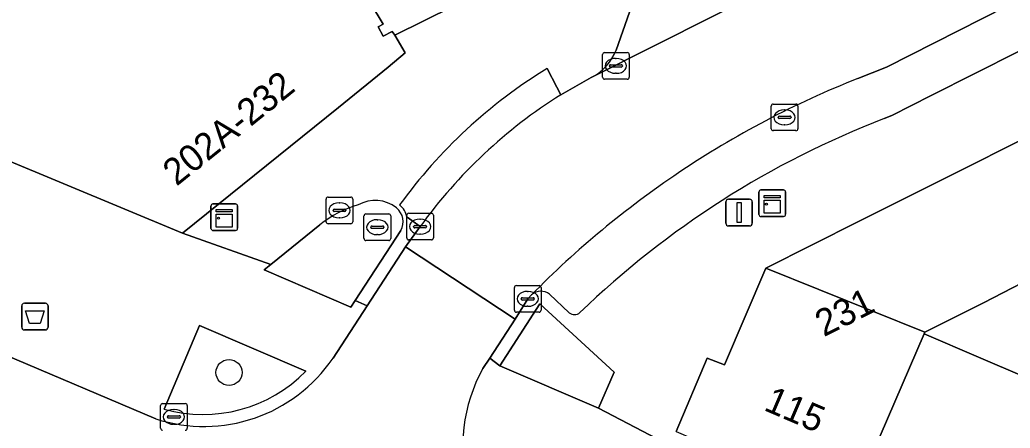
# Model space of a CAD drawing. Extents: x 161771 to 163125, y 382475 to 383179.
# Drawn here: x 162193.76 to 162230.92, y 382640.16 to 382655.51 of the extents above; entities that cross this region are included whole.
import ezdxf

# ---------------------------------------------------------------- set-up
doc = ezdxf.new("R2010")
doc.units = 0
for name, color, linetype in [('IMGEO_Afvalbak', 7, 'Continuous'), ('IMGEO_Boom', 7, 'Continuous'), ('IMGEO_Erf', 7, 'Continuous'), ('IMGEO_Groenvoorziening', 7, 'Continuous'), ('IMGEO_Kast', 7, 'Continuous'), ('IMGEO_Kolk', 7, 'Continuous'), ('IMGEO_Lichtmast', 7, 'Continuous'), ('IMGEO_Pand', 7, 'Continuous'), ('IMGEO_Pand_nummerreeks', 7, 'Continuous'), ('IMGEO_Parkeervlak_open', 7, 'Continuous'), ('IMGEO_Rijbaan_lokaal_open', 7, 'Continuous'), ('IMGEO_Rioolput', 7, 'Continuous'), ('IMGEO_Voetpad_open', 7, 'Continuous')]:
    doc.layers.add(name, color=color, linetype=linetype)

msp = doc.modelspace()

# ---------------------------------------------------------------- linework, layer by layer
at = {"layer": 'IMGEO_Afvalbak'}
for p, q in [((162193.926, 382644.857), (162194.716, 382644.857)), ((162194.716, 382644.857), (162193.926, 382644.857)), ((162193.826, 382643.957), (162193.826, 382644.757)), ((162193.826, 382644.757), (162193.826, 382643.957)), ((162194.816, 382644.757), (162194.816, 382643.957)), ((162194.816, 382643.957), (162194.816, 382644.757)), ((162194.716, 382643.857), (162193.926, 382643.857)), ((162193.926, 382643.857), (162194.716, 382643.857))]:
    msp.add_line(p, q, dxfattribs=at)
msp.add_lwpolyline([(162193.969, 382644.571), (162194.673, 382644.571), (162194.524, 382644.101), (162194.118, 382644.101), (162193.969, 382644.571)], dxfattribs=at)
for centre, start, end in [((162193.926, 382644.757), 90, 180), ((162193.926, 382644.757), 90, 180), ((162194.716, 382644.757), 0, 90), ((162194.716, 382644.757), 360, 90), ((162193.926, 382643.957), 180, 270), ((162193.926, 382643.957), 180, 270), ((162194.716, 382643.957), 270, 0), ((162194.716, 382643.957), 270, 0)]:
    msp.add_arc(centre, 0.1, start, end, dxfattribs=at)
at = {"layer": 'IMGEO_Boom'}
msp.add_circle((162201.607, 382642.256), 0.489, dxfattribs=at)
at = {"layer": 'IMGEO_Erf'}
msp.add_lwpolyline([(162234.268, 382647.13), (162229.913, 382644.872), (162227.718, 382643.769), (162227.693, 382643.71), (162229.737, 382642.833), (162233.268, 382641.319)], dxfattribs=at)
at = {"layer": 'IMGEO_Groenvoorziening'}
for points in [[(162205.019, 382647.798), (162203.17, 382646.308)], [(162203.17, 382646.308), (162202.92, 382646.107), (162206.178, 382644.716), (162206.337, 382644.959), (162208.059, 382647.587)], [(162204.494, 382642.312), (162200.505, 382644.023), (162199.171, 382640.874)]]:
    msp.add_lwpolyline(points, dxfattribs=at)
msp.add_lwpolyline([(162213.273, 382644.841), (162211.764, 382642.503), (162215.471, 382640.922), (162216.062, 382642.269)], close=True, dxfattribs=at)
for centre, radius, start, end in [((162207.489, 382644.825), 3.865, 105.5305, 129.7196), ((162207.093, 382647.45), 1.271, 51.0633, 120.188), ((162207.469, 382647.914), 0.674, 331.0069, 51.173), ((162200.617, 382646.094), 5.417, 254.5218, 315.7133)]:
    msp.add_arc(centre, radius, start, end, dxfattribs=at)
at = {"layer": 'IMGEO_Kast'}
for p, q in [((162221.492, 382648.191), (162221.492, 382649.032)), ((162221.492, 382649.032), (162221.492, 382648.191)), ((162221.567, 382649.116), (162222.408, 382649.116)), ((162222.408, 382649.116), (162221.567, 382649.116)), ((162222.492, 382649.041), (162222.492, 382648.2)), ((162222.492, 382648.2), (162222.492, 382649.041)), ((162200.93, 382647.665), (162200.93, 382648.506)), ((162200.93, 382648.506), (162200.93, 382647.665)), ((162201.005, 382648.59), (162201.846, 382648.59)), ((162201.846, 382648.59), (162201.005, 382648.59)), ((162201.93, 382648.515), (162201.93, 382647.674)), ((162201.93, 382647.674), (162201.93, 382648.515)), ((162222.417, 382648.116), (162221.576, 382648.116)), ((162221.576, 382648.116), (162222.417, 382648.116)), ((162201.855, 382647.59), (162201.014, 382647.59)), ((162201.014, 382647.59), (162201.855, 382647.59))]:
    msp.add_line(p, q, dxfattribs=at)
for points in [[(162221.687, 382648.906), (162222.287, 382648.906), (162222.287, 382648.821), (162221.687, 382648.821), (162221.687, 382648.906)], [(162221.687, 382648.731), (162222.287, 382648.731), (162222.287, 382648.242), (162221.687, 382648.242), (162221.687, 382648.731)], [(162201.125, 382648.38), (162201.725, 382648.38), (162201.725, 382648.295), (162201.125, 382648.295), (162201.125, 382648.38)], [(162201.125, 382648.205), (162201.725, 382648.205), (162201.725, 382647.716), (162201.125, 382647.716), (162201.125, 382648.205)]]:
    msp.add_lwpolyline(points, dxfattribs=at)
for centre in [(162221.771, 382648.58), (162201.209, 382648.054)]:
    msp.add_circle(centre, 0.0377, dxfattribs=at)
for centre, start, end in [((162221.57, 382649.038), 92.4484, 184.2845), ((162221.57, 382649.038), 92.4484, 184.2845), ((162222.414, 382649.038), 2.4484, 94.2845), ((162222.414, 382649.038), 2.4484, 94.2845), ((162201.008, 382648.512), 92.4484, 184.2845), ((162201.008, 382648.512), 92.4484, 184.2845), ((162201.852, 382648.512), 2.4484, 94.2845), ((162201.852, 382648.512), 2.4484, 94.2845), ((162221.57, 382648.194), 182.4484, 274.2845), ((162221.57, 382648.194), 182.4484, 274.2845), ((162222.414, 382648.194), 272.4484, 4.2845), ((162222.414, 382648.194), 272.4484, 4.2845), ((162201.008, 382647.668), 182.4484, 274.2845), ((162201.008, 382647.668), 182.4484, 274.2845), ((162201.852, 382647.668), 272.4484, 4.2845), ((162201.852, 382647.668), 272.4484, 4.2845)]:
    msp.add_arc(centre, 0.0779, start, end, dxfattribs=at)
at = {"layer": 'IMGEO_Kolk'}
for p, q in [((162215.625, 382653.349), (162215.625, 382654.201)), ((162215.7, 382654.275), (162216.552, 382654.275)), ((162216.113, 382654.055), (162216.138, 382654.055)), ((162216.626, 382654.201), (162216.626, 382653.349)), ((162215.884, 382653.769), (162215.884, 382653.781)), ((162216.322, 382653.732), (162215.924, 382653.732)), ((162215.927, 382653.818), (162216.325, 382653.818)), ((162216.368, 382653.781), (162216.368, 382653.769)), ((162216.136, 382653.495), (162216.111, 382653.495)), ((162216.552, 382653.275), (162215.7, 382653.275)), ((162221.956, 382651.415), (162221.956, 382652.267)), ((162222.031, 382652.341), (162222.883, 382652.341)), ((162222.957, 382652.267), (162222.957, 382651.415)), ((162222.215, 382651.835), (162222.215, 382651.847)), ((162222.258, 382651.884), (162222.656, 382651.884)), ((162222.444, 382652.121), (162222.469, 382652.121)), ((162222.699, 382651.847), (162222.699, 382651.835)), ((162222.653, 382651.798), (162222.255, 382651.798)), ((162222.467, 382651.561), (162222.442, 382651.561)), ((162222.883, 382651.341), (162222.031, 382651.341)), ((162205.326, 382648.846), (162206.178, 382648.846)), ((162205.251, 382647.92), (162205.251, 382648.772)), ((162205.739, 382648.626), (162205.764, 382648.626)), ((162206.252, 382648.772), (162206.252, 382647.92)), ((162205.51, 382648.34), (162205.51, 382648.352)), ((162205.948, 382648.303), (162205.55, 382648.303)), ((162205.553, 382648.389), (162205.951, 382648.389)), ((162205.994, 382648.352), (162205.994, 382648.34)), ((162208.276, 382647.311), (162208.276, 382648.163)), ((162208.351, 382648.237), (162209.203, 382648.237)), ((162209.277, 382648.163), (162209.277, 382647.311)), ((162206.178, 382647.846), (162205.326, 382647.846)), ((162205.762, 382648.066), (162205.737, 382648.066)), ((162208.535, 382647.731), (162208.535, 382647.743)), ((162208.578, 382647.78), (162208.976, 382647.78)), ((162208.764, 382648.017), (162208.789, 382648.017)), ((162209.019, 382647.743), (162209.019, 382647.731)), ((162208.973, 382647.694), (162208.575, 382647.694)), ((162208.787, 382647.457), (162208.762, 382647.457)), ((162209.203, 382647.237), (162208.351, 382647.237)), ((162212.39, 382645.523), (162213.242, 382645.523)), ((162212.315, 382644.597), (162212.315, 382645.449)), ((162212.803, 382645.303), (162212.828, 382645.303)), ((162213.316, 382645.449), (162213.316, 382644.597)), ((162212.574, 382645.017), (162212.574, 382645.029)), ((162213.012, 382644.98), (162212.614, 382644.98)), ((162212.617, 382645.066), (162213.015, 382645.066)), ((162213.058, 382645.029), (162213.058, 382645.017)), ((162213.242, 382644.523), (162212.39, 382644.523)), ((162212.826, 382644.743), (162212.801, 382644.743)), ((162199.115, 382641.09), (162199.967, 382641.09)), ((162199.04, 382640.164), (162199.04, 382641.016)), ((162199.528, 382640.87), (162199.553, 382640.87)), ((162200.041, 382641.016), (162200.041, 382640.164)), ((162199.299, 382640.584), (162199.299, 382640.596)), ((162199.737, 382640.547), (162199.339, 382640.547)), ((162199.342, 382640.633), (162199.74, 382640.633)), ((162199.551, 382640.31), (162199.526, 382640.31)), ((162199.783, 382640.596), (162199.783, 382640.584))]:
    msp.add_line(p, q, dxfattribs=at)
for points in [[(162215.625, 382653.349), (162215.625, 382654.201)], [(162215.7, 382654.275), (162216.552, 382654.275)], [(162216.626, 382654.201), (162216.626, 382653.349)], [(162216.552, 382653.275), (162215.7, 382653.275)], [(162221.956, 382651.415), (162221.956, 382652.267)], [(162222.031, 382652.341), (162222.883, 382652.341)], [(162222.957, 382652.267), (162222.957, 382651.415)], [(162222.883, 382651.341), (162222.031, 382651.341)], [(162205.326, 382648.846), (162206.178, 382648.846)], [(162205.251, 382647.92), (162205.251, 382648.772)], [(162206.252, 382648.772), (162206.252, 382647.92)], [(162208.276, 382647.311), (162208.276, 382648.163)], [(162208.351, 382648.237), (162209.203, 382648.237)], [(162209.277, 382648.163), (162209.277, 382647.311)], [(162206.178, 382647.846), (162205.326, 382647.846)], [(162209.203, 382647.237), (162208.351, 382647.237)], [(162212.39, 382645.523), (162213.242, 382645.523)], [(162212.315, 382644.597), (162212.315, 382645.449)], [(162213.316, 382645.449), (162213.316, 382644.597)], [(162213.242, 382644.523), (162212.39, 382644.523)], [(162199.115, 382641.09), (162199.967, 382641.09)], [(162199.04, 382640.164), (162199.04, 382641.016)], [(162200.041, 382641.016), (162200.041, 382640.164)]]:
    msp.add_lwpolyline(points, dxfattribs=at)
for centre, radius, start, end in [((162215.702, 382654.199), 0.0765, 91.552, 178.448), ((162215.702, 382654.199), 0.0765, 91.552, 178.448), ((162216.55, 382654.199), 0.0765, 1.552, 88.448), ((162216.55, 382654.199), 0.0765, 1.552, 88.448), ((162215.924, 382653.778), 0.0403, 85.8775, 175.7526), ((162215.921, 382653.768), 0.0366, 178.938, 274.7102), ((162216.325, 382653.775), 0.043, 264.8664, 352.4533), ((162216.329, 382653.78), 0.0386, 1.7309, 96.639), ((162215.702, 382653.351), 0.0765, 181.552, 268.448), ((162215.702, 382653.351), 0.0765, 181.552, 268.448), ((162216.55, 382653.351), 0.0765, 271.552, 358.448), ((162216.55, 382653.351), 0.0765, 271.552, 358.448), ((162222.033, 382652.265), 0.0765, 91.552, 178.448), ((162222.033, 382652.265), 0.0765, 91.552, 178.448), ((162222.881, 382652.265), 0.0765, 1.552, 88.448), ((162222.881, 382652.265), 0.0765, 1.552, 88.448), ((162222.255, 382651.844), 0.0403, 85.8775, 175.7526), ((162222.252, 382651.834), 0.0366, 178.938, 274.7102), ((162222.656, 382651.841), 0.043, 264.8664, 352.4533), ((162222.66, 382651.846), 0.0386, 1.7309, 96.639), ((162222.033, 382651.417), 0.0765, 181.552, 268.448), ((162222.033, 382651.417), 0.0765, 181.552, 268.448), ((162222.881, 382651.417), 0.0765, 271.552, 358.448), ((162222.881, 382651.417), 0.0765, 271.552, 358.448), ((162205.328, 382648.77), 0.0765, 91.552, 178.448), ((162205.328, 382648.77), 0.0765, 91.552, 178.448), ((162206.176, 382648.77), 0.0765, 1.552, 88.448), ((162206.176, 382648.77), 0.0765, 1.552, 88.448), ((162205.55, 382648.349), 0.0403, 85.8775, 175.7526), ((162205.547, 382648.339), 0.0366, 178.938, 274.7102), ((162205.951, 382648.346), 0.043, 264.8664, 352.4533), ((162205.955, 382648.351), 0.0386, 1.7309, 96.639), ((162208.353, 382648.161), 0.0765, 91.552, 178.448), ((162208.353, 382648.161), 0.0765, 91.552, 178.448), ((162209.201, 382648.161), 0.0765, 1.552, 88.448), ((162209.201, 382648.161), 0.0765, 1.552, 88.448), ((162205.328, 382647.922), 0.0765, 181.552, 268.448), ((162205.328, 382647.922), 0.0765, 181.552, 268.448), ((162206.176, 382647.922), 0.0765, 271.552, 358.448), ((162206.176, 382647.922), 0.0765, 271.552, 358.448), ((162208.575, 382647.74), 0.0403, 85.8775, 175.7526), ((162208.572, 382647.73), 0.0366, 178.938, 274.7102), ((162208.976, 382647.737), 0.043, 264.8664, 352.4533), ((162208.98, 382647.742), 0.0386, 1.7309, 96.639), ((162208.353, 382647.313), 0.0765, 181.552, 268.448), ((162208.353, 382647.313), 0.0765, 181.552, 268.448), ((162209.201, 382647.313), 0.0765, 271.552, 358.448), ((162209.201, 382647.313), 0.0765, 271.552, 358.448), ((162212.392, 382645.447), 0.0765, 91.552, 178.448), ((162212.392, 382645.447), 0.0765, 91.552, 178.448), ((162213.24, 382645.447), 0.0765, 1.552, 88.448), ((162213.24, 382645.447), 0.0765, 1.552, 88.448), ((162212.614, 382645.026), 0.0403, 85.8775, 175.7526), ((162212.611, 382645.016), 0.0366, 178.938, 274.7102), ((162213.015, 382645.023), 0.043, 264.8664, 352.4533), ((162213.019, 382645.028), 0.0386, 1.7309, 96.639), ((162212.392, 382644.599), 0.0765, 181.552, 268.448), ((162212.392, 382644.599), 0.0765, 181.552, 268.448), ((162213.24, 382644.599), 0.0765, 271.552, 358.448), ((162213.24, 382644.599), 0.0765, 271.552, 358.448), ((162199.117, 382641.014), 0.0765, 91.552, 178.448), ((162199.117, 382641.014), 0.0765, 91.552, 178.448), ((162199.965, 382641.014), 0.0765, 1.552, 88.448), ((162199.965, 382641.014), 0.0765, 1.552, 88.448), ((162199.339, 382640.593), 0.0403, 85.8775, 175.7526), ((162199.336, 382640.583), 0.0366, 178.938, 274.7102), ((162199.74, 382640.59), 0.043, 264.8664, 352.4533), ((162199.744, 382640.595), 0.0386, 1.7309, 96.639), ((162199.117, 382640.166), 0.0765, 181.552, 268.448), ((162199.117, 382640.166), 0.0765, 181.552, 268.448), ((162199.965, 382640.166), 0.0765, 271.552, 358.448), ((162199.965, 382640.166), 0.0765, 271.552, 358.448)]:
    msp.add_arc(centre, radius, start, end, dxfattribs=at)
for centre, major_axis, ratio, start_param, end_param in [((162216.112, 382653.775), (-0.387, 0.002), 0.722429, 4.712389, 7.853982), ((162216.137, 382653.775), (-0.39, 0.002), 0.717154, 1.570796, 4.712389), ((162222.443, 382651.841), (-0.387, 0.002), 0.722429, 4.712389, 7.853982), ((162222.468, 382651.841), (-0.39, 0.002), 0.717154, 1.570796, 4.712389), ((162205.738, 382648.346), (-0.387, 0.002), 0.722429, 4.712389, 7.853982), ((162205.763, 382648.346), (-0.39, 0.002), 0.717154, 1.570796, 4.712389), ((162208.763, 382647.737), (-0.387, 0.002), 0.722429, 4.712389, 7.853982), ((162208.788, 382647.737), (-0.39, 0.002), 0.717154, 1.570796, 4.712389), ((162212.802, 382645.023), (-0.387, 0.002), 0.722429, 4.712389, 7.853982), ((162212.827, 382645.023), (-0.39, 0.002), 0.717154, 1.570796, 4.712389), ((162199.527, 382640.59), (-0.387, 0.002), 0.722429, 4.712389, 7.853982), ((162199.552, 382640.59), (-0.39, 0.002), 0.717154, 1.570796, 4.712389)]:
    msp.add_ellipse(centre, major_axis=major_axis, ratio=ratio, start_param=start_param, end_param=end_param, dxfattribs=at)
at = {"layer": 'IMGEO_Lichtmast'}
for p, q in [((162220.251, 382647.862), (162220.251, 382648.662)), ((162220.251, 382648.662), (162220.251, 382647.862)), ((162220.351, 382648.762), (162221.141, 382648.762)), ((162221.141, 382648.762), (162220.351, 382648.762)), ((162221.241, 382648.662), (162221.241, 382647.862)), ((162221.241, 382647.862), (162221.241, 382648.662)), ((162221.141, 382647.762), (162220.351, 382647.762)), ((162220.351, 382647.762), (162221.141, 382647.762))]:
    msp.add_line(p, q, dxfattribs=at)
msp.add_lwpolyline([(162220.671, 382648.637), (162220.821, 382648.637), (162220.821, 382647.887), (162220.671, 382647.887), (162220.671, 382648.637)], dxfattribs=at)
for centre, start, end in [((162220.351, 382648.662), 90, 180), ((162220.351, 382648.662), 90, 180), ((162221.141, 382648.662), 0, 90), ((162221.141, 382648.662), 360, 90), ((162220.351, 382647.862), 180, 270), ((162220.351, 382647.862), 180, 270), ((162221.141, 382647.862), 270, 0), ((162221.141, 382647.862), 270, 0)]:
    msp.add_arc(centre, 0.1, start, end, dxfattribs=at)
at = {"layer": 'IMGEO_Pand'}
for points in [[(162213.219, 382666.23), (162213.141, 382666.377), (162212.32, 382668.028), (162211.035, 382667.404), (162208.676, 382666.258), (162209.482, 382664.6), (162207.296, 382663.538), (162207.901, 382662.471), (162204.538, 382660.563), (162204.354, 382660.88), (162204.11, 382660.982), (162203.894, 382660.467), (162204.263, 382660.313), (162204.337, 382660.489), (162206.239, 382657.281), (162206.059, 382657.174), (162206.263, 382656.83), (162206.443, 382656.937), (162207.386, 382655.345), (162207.2, 382655.246), (162207.388, 382654.892), (162207.726, 382655.072), (162207.825, 382654.931), (162216.656, 382659.313)], [(162204.337, 382660.489), (162204.263, 382660.313), (162203.894, 382660.467), (162204.11, 382660.982), (162198.614, 382663.288), (162189.675, 382667.014), (162185.346, 382662.156), (162181.94, 382654.954), (162199.862, 382647.487), (162205.718, 382652.21), (162207.575, 382653.731), (162208.22, 382654.26), (162207.825, 382654.931), (162207.726, 382655.072), (162207.388, 382654.892), (162207.2, 382655.246), (162207.386, 382655.345), (162206.443, 382656.937), (162206.263, 382656.83), (162206.059, 382657.174), (162206.239, 382657.281)], [(162236.752, 382648.31), (162237.279, 382649.487), (162235.069, 382652.868), (162225.233, 382647.926), (162221.749, 382646.182), (162227.718, 382643.769), (162229.913, 382644.872), (162234.268, 382647.13)], [(162227.693, 382643.71), (162227.718, 382643.769), (162221.749, 382646.182), (162220.201, 382642.544), (162219.545, 382642.793), (162218.383, 382640.035), (162219.028, 382639.763), (162218.779, 382639.183), (162224.667, 382636.684)], [(162233.212, 382640.369), (162232.925, 382640.492), (162233.268, 382641.319), (162229.737, 382642.833), (162227.693, 382643.71), (162224.667, 382636.684), (162230.555, 382634.184)]]:
    msp.add_lwpolyline(points, close=True, dxfattribs=at)
at = {"layer": 'IMGEO_Parkeervlak_open'}
for points in [[(162401.256, 382747.01), (162400.386, 382746.491), (162370.2, 382728.476), (162367.741, 382727.079), (162354.685, 382720.034), (162351.77, 382718.461), (162349.822, 382717.41), (162348.194, 382716.555), (162332.897, 382708.52), (162326.104, 382704.354), (162325.132, 382703.807), (162292.384, 382687.247), (162288.66, 382685.364), (162272.146, 382677.013), (162226.284, 382653.729), (162225.203, 382653.3)], [(162226.19, 382651.795), (162226.475, 382651.909), (162227.961, 382652.66), (162244.337, 382660.938), (162247.835, 382662.706), (162249.289, 382663.441), (162252.798, 382665.214), (162272.969, 382675.41), (162322.131, 382700.285)], [(162215.227, 382653.35), (162259.018, 382675.401)], [(162216.632, 382655.789), (162216.129, 382654.367)], [(162213.633, 382645.195), (162214.372, 382644.499)]]:
    msp.add_lwpolyline(points, dxfattribs=at)
for centre, radius, start, end in [((162214.368, 382655.02), 1.878, 297.2152, 339.6437), ((162238.264, 382620.35), 35.445, 111.6225, 123.929), ((162238.495, 382619.932), 34.156, 111.1156, 133.9858), ((162238.247, 382620.356), 35.43, 123.9127, 135.5369), ((162213.31, 382644.786), 0.521, 51.6976, 132.0526), ((162214.567, 382644.751), 0.319, 232.2228, 310.3422)]:
    msp.add_arc(centre, radius, start, end, dxfattribs=at)
at = {"layer": 'IMGEO_Rijbaan_lokaal_open'}
for points in [[(162272.146, 382677.013), (162288.66, 382685.364), (162286.63, 382689.373), (162270.89, 382681.387), (162270.451, 382681.164), (162259.872, 382675.793), (162259.311, 382675.51), (162259.018, 382675.401), (162215.227, 382653.35), (162215.202, 382653.338), (162214.056, 382652.688)], [(162225.203, 382653.3), (162226.284, 382653.729), (162272.146, 382677.013)], [(162198.856, 382640.517), (162193.15, 382642.947), (162192.365, 382641.208), (162189.65, 382642.363), (162163.357, 382653.575), (162158.806, 382655.504)], [(162208.777, 382647.737), (162208.233, 382646.982), (162212.344, 382644.256), (162212.816, 382645.023), (162212.961, 382645.173)], [(162211.137, 382642.412), (162211.392, 382642.801), (162212.344, 382644.256), (162208.233, 382646.982), (162206.789, 382644.765), (162205.509, 382642.799)]]:
    msp.add_lwpolyline(points, dxfattribs=at)
for centre, radius, start, end in [((162238.264, 382620.35), 35.445, 111.6225, 123.929), ((162224.159, 382636.625), 18.976, 122.1699, 144.1572), ((162238.247, 382620.356), 35.43, 123.9127, 135.5369), ((162200.669, 382646.071), 5.842, 251.923, 325.9413), ((162216.334, 382639.506), 5.954, 150.7895, 241.0957)]:
    msp.add_arc(centre, radius, start, end, dxfattribs=at)
at = {"layer": 'IMGEO_Rioolput'}
for p, q in [((162206.672, 382647.289), (162206.672, 382648.141)), ((162206.747, 382648.215), (162207.599, 382648.215)), ((162207.673, 382648.141), (162207.673, 382647.289)), ((162206.974, 382647.758), (162207.372, 382647.758)), ((162207.16, 382647.995), (162207.185, 382647.995)), ((162206.931, 382647.709), (162206.931, 382647.721)), ((162207.369, 382647.672), (162206.971, 382647.672)), ((162207.183, 382647.435), (162207.158, 382647.435)), ((162207.415, 382647.721), (162207.415, 382647.709)), ((162207.599, 382647.215), (162206.747, 382647.215))]:
    msp.add_line(p, q, dxfattribs=at)
for points in [[(162206.672, 382647.289), (162206.672, 382648.141)], [(162206.747, 382648.215), (162207.599, 382648.215)], [(162207.673, 382648.141), (162207.673, 382647.289)], [(162207.599, 382647.215), (162206.747, 382647.215)]]:
    msp.add_lwpolyline(points, dxfattribs=at)
for centre, radius, start, end in [((162206.749, 382648.139), 0.0765, 91.552, 178.448), ((162206.749, 382648.139), 0.0765, 91.552, 178.448), ((162207.597, 382648.139), 0.0765, 1.552, 88.448), ((162207.597, 382648.139), 0.0765, 1.552, 88.448), ((162206.971, 382647.718), 0.0403, 85.8775, 175.7526), ((162207.376, 382647.72), 0.0386, 1.7309, 96.639), ((162206.968, 382647.708), 0.0366, 178.938, 274.7102), ((162207.372, 382647.715), 0.043, 264.8664, 352.4533), ((162206.749, 382647.291), 0.0765, 181.552, 268.448), ((162206.749, 382647.291), 0.0765, 181.552, 268.448), ((162207.597, 382647.291), 0.0765, 271.552, 358.448), ((162207.597, 382647.291), 0.0765, 271.552, 358.448)]:
    msp.add_arc(centre, radius, start, end, dxfattribs=at)
for centre, major_axis, ratio, start_param, end_param in [((162207.159, 382647.715), (-0.387, 0.002), 0.722429, 4.712389, 7.853982), ((162207.184, 382647.715), (-0.39, 0.002), 0.717154, 1.570796, 4.712389)]:
    msp.add_ellipse(centre, major_axis=major_axis, ratio=ratio, start_param=start_param, end_param=end_param, dxfattribs=at)
at = {"layer": 'IMGEO_Voetpad_open'}
for points in [[(162322.131, 382700.285), (162272.969, 382675.41), (162252.798, 382665.214), (162253.023, 382664.768), (162249.514, 382662.995), (162249.289, 382663.441), (162247.835, 382662.706), (162248.06, 382662.26), (162244.562, 382660.492), (162244.337, 382660.938), (162227.961, 382652.66), (162226.475, 382651.909), (162226.19, 382651.795)], [(162259.018, 382675.401), (162259.311, 382675.51), (162259.872, 382675.793), (162259.646, 382676.238), (162257.389, 382679.523), (162251.52, 382676.611), (162245.48, 382673.614), (162239.895, 382670.843), (162233.953, 382667.895), (162227.996, 382664.939), (162222.263, 382662.095), (162216.656, 382659.313), (162207.825, 382654.931), (162208.22, 382654.26), (162207.575, 382653.731), (162205.718, 382652.21), (162199.862, 382647.487), (162203.17, 382646.308), (162205.019, 382647.798)], [(162218.383, 382640.035), (162219.545, 382642.793), (162220.201, 382642.544), (162221.749, 382646.182), (162225.233, 382647.926), (162235.069, 382652.868), (162236.833, 382653.879), (162245.938, 382658.466), (162254.089, 382662.563), (162259.62, 382665.358), (162264.844, 382667.999), (162265.725, 382668.281), (162271.182, 382671.067), (162276.232, 382673.645), (162281.093, 382676.126)], [(162216.129, 382654.367), (162216.632, 382655.789)], [(162205.509, 382642.799), (162206.789, 382644.765), (162206.337, 382644.959), (162206.178, 382644.716), (162202.92, 382646.107), (162203.17, 382646.308), (162199.862, 382647.487), (162181.94, 382654.954)], [(162214.056, 382652.688), (162213.904, 382652.98), (162213.543, 382653.673)], [(162213.543, 382653.673), (162213.904, 382652.98), (162214.056, 382652.688), (162215.202, 382653.338), (162215.227, 382653.35)], [(162208.059, 382647.587), (162206.337, 382644.959), (162206.789, 382644.765), (162208.233, 382646.982), (162208.777, 382647.737), (162208.286, 382648.093)], [(162208.286, 382648.093), (162208.777, 382647.737)], [(162188.869, 382646.861), (162188.97, 382646.896), (162191.117, 382646.135), (162190.568, 382644.845), (162190.279, 382644.168), (162193.15, 382642.947), (162198.856, 382640.517)], [(162212.961, 382645.173), (162212.816, 382645.023), (162212.344, 382644.256), (162211.392, 382642.801), (162211.764, 382642.503), (162213.273, 382644.841), (162216.062, 382642.269), (162215.471, 382640.922), (162218.779, 382639.183)], [(162214.372, 382644.499), (162213.633, 382645.195)], [(162199.171, 382640.874), (162200.505, 382644.023), (162204.494, 382642.312)], [(162218.779, 382639.183), (162215.471, 382640.922), (162211.764, 382642.503), (162211.392, 382642.801), (162211.137, 382642.412)]]:
    msp.add_lwpolyline(points, dxfattribs=at)
for centre, radius, start, end in [((162214.368, 382655.02), 1.878, 297.2152, 339.6437), ((162223.563, 382637.296), 19.199, 121.4607, 144.111), ((162223.563, 382637.296), 19.199, 121.4607, 144.111), ((162224.159, 382636.625), 18.976, 122.1699, 144.1572), ((162238.495, 382619.932), 34.156, 111.1156, 133.9858), ((162207.489, 382644.825), 3.865, 105.5305, 129.7196), ((162207.093, 382647.45), 1.271, 51.0633, 120.188), ((162207.523, 382647.944), 0.777, 11.0221, 51.3093), ((162207.523, 382647.944), 0.777, 11.0221, 51.3093), ((162207.469, 382647.914), 0.674, 331.0069, 51.173), ((162213.31, 382644.786), 0.521, 51.6976, 132.0526), ((162214.567, 382644.751), 0.319, 232.2228, 310.3422), ((162200.669, 382646.071), 5.842, 251.923, 325.9413), ((162200.617, 382646.094), 5.417, 254.5218, 315.7133), ((162216.334, 382639.506), 5.954, 150.7895, 241.0957)]:
    msp.add_arc(centre, radius, start, end, dxfattribs=at)

# ---------------------------------------------------------------- texts
at = {"layer": 'IMGEO_Pand_nummerreeks'}
for s, rotation, p in [('202A-232', 38.8866, (162199.638, 382649.233)), ('231', 26.5623, (162223.927, 382643.583)), ('115', 336.7666, (162221.634, 382640.857))]:
    msp.add_text(s, height=1, rotation=rotation, dxfattribs=at).set_placement(p)

doc.saveas('drawing.dxf')
